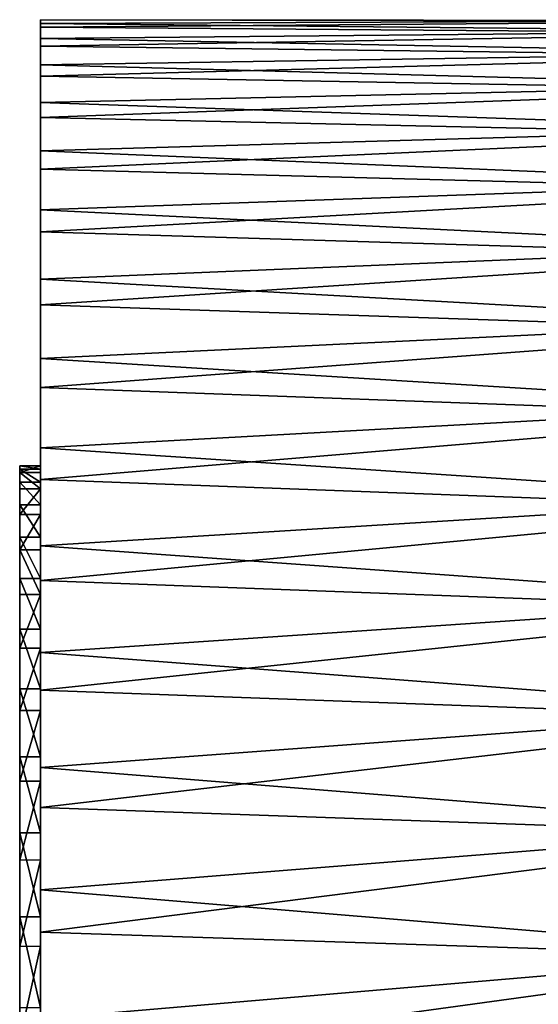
# Model space of a CAD drawing. Header units: metres. Extents: x -24 to 72, y -247 to 22.
# Tile 570 of 573: x 61.5 to 66.47, y 11.56 to 21. Entities that reach past the tile are written whole.
import ezdxf

# ---------------------------------------------------------------- set-up
doc = ezdxf.new("R2010")
doc.units = ezdxf.units.M
doc.layers.add('solid_509589_MEDIA_SW0001', color=7, linetype='CONTINUOUS')

msp = doc.modelspace()

# ---------------------------------------------------------------- linework, layer by layer
at = {"layer": 'solid_509589_MEDIA_SW0001'}
for points in [[(61.700001, 20.998472, 84.752892), (61.700001, 6.901042, 104.333687), (61.700001, 8.309077, 103.786247)], [(61.700001, 20.962215, 83.240776), (61.700001, 6.901042, 104.333687), (61.700001, 20.998472, 84.752892)], [(61.700001, 20.998472, 84.752892), (61.700001, 8.309077, 103.786247), (61.700001, 20.925869, 86.262993)], [(69.046227, 20.98348, 85.332779), (61.700001, 20.998472, 84.752892), (61.700001, 20.925869, 86.262993)], [(69.046227, 20.989428, 83.83371), (61.700001, 20.962215, 83.240776), (61.700001, 20.998472, 84.752892)], [(69.046227, 20.98348, 85.332779), (69.046227, 20.989428, 83.83371), (61.700001, 20.998472, 84.752892)], [(69.046227, 20.989428, 83.83371), (69.046227, 20.888416, 82.338043), (61.700001, 20.962215, 83.240776)], [(69.046227, 20.870607, 86.827599), (69.046227, 20.98348, 85.332779), (61.700001, 20.925869, 86.262993)], [(61.700001, 13.696838, 94.09063), (61.700001, 6.901042, 104.333687), (61.700001, 20.962215, 83.240776)], [(69.046227, 20.888416, 82.338043), (61.700001, 20.817486, 81.737312), (61.700001, 20.962215, 83.240776)], [(61.700001, 15.487586, 90.802238), (61.700001, 20.962215, 83.240776), (61.700001, 20.817486, 81.737312)], [(61.700001, 14.37523, 93.040268), (61.700001, 13.696838, 94.09063), (61.700001, 20.962215, 83.240776)], [(61.700001, 14.973266, 91.942101), (61.700001, 14.37523, 93.040268), (61.700001, 20.962215, 83.240776)], [(61.700001, 15.487586, 90.802238), (61.700001, 14.973266, 91.942101), (61.700001, 20.962215, 83.240776)], [(61.700001, 20.925869, 86.262993), (61.700001, 8.309077, 103.786247), (61.700001, 9.67455, 103.138741)], [(61.700001, 20.925869, 86.262993), (61.700001, 9.67455, 103.138741), (61.700001, 20.745018, 87.762558)], [(69.046227, 20.870607, 86.827599), (61.700001, 20.925869, 86.262993), (61.700001, 20.745018, 87.762558)], [(69.046227, 20.888416, 82.338043), (69.046227, 20.680964, 80.853386), (61.700001, 20.817486, 81.737312)], [(69.046227, 20.651382, 88.310562), (69.046227, 20.870607, 86.827599), (61.700001, 20.745018, 87.762558)], [(69.046227, 20.680964, 80.853386), (61.700001, 20.564745, 80.246635), (61.700001, 20.817486, 81.737312)], [(61.700001, 16.501659, 87.197914), (61.700001, 20.817486, 81.737312), (61.700001, 20.564745, 80.246635)], [(61.700001, 15.915184, 89.627403), (61.700001, 15.487586, 90.802238), (61.700001, 20.817486, 81.737312)], [(61.700001, 16.253874, 88.423668), (61.700001, 15.915184, 89.627403), (61.700001, 20.817486, 81.737312)], [(61.700001, 16.501659, 87.197914), (61.700001, 16.253874, 88.423668), (61.700001, 20.817486, 81.737312)], [(61.700001, 20.745018, 87.762558), (61.700001, 9.67455, 103.138741), (61.700001, 10.991409, 102.393814)], [(61.700001, 20.745018, 87.762558), (61.700001, 10.991409, 102.393814), (61.700001, 20.456341, 89.247398)], [(69.046227, 20.651382, 88.310562), (61.700001, 20.745018, 87.762558), (61.700001, 20.456341, 89.247398)], [(69.046227, 20.680964, 80.853386), (69.046227, 20.368124, 79.387314), (61.700001, 20.564745, 80.246635)], [(69.046227, 20.326923, 89.774109), (69.046227, 20.651382, 88.310562), (61.700001, 20.456341, 89.247398)], [(69.046227, 20.368124, 79.387314), (61.700001, 20.205278, 78.777512), (61.700001, 20.564745, 80.246635)], [(61.700001, 16.719452, 84.70845), (61.700001, 20.564745, 80.246635), (61.700001, 20.205278, 78.777512)], [(61.700001, 16.657108, 85.957413), (61.700001, 16.501659, 87.197914), (61.700001, 20.564745, 80.246635)], [(61.700001, 16.719452, 84.70845), (61.700001, 16.657108, 85.957413), (61.700001, 20.564745, 80.246635)], [(61.700001, 20.456341, 89.247398), (61.700001, 10.991409, 102.393814), (61.700001, 12.249323, 101.557381)], [(61.700001, 20.456341, 89.247398), (61.700001, 12.249323, 101.557381), (61.700001, 20.061815, 90.706741)], [(69.046227, 20.326923, 89.774109), (61.700001, 20.456341, 89.247398), (61.700001, 20.061815, 90.706741)], [(69.046227, 20.368124, 79.387314), (69.046227, 19.951494, 77.947296), (61.700001, 20.205278, 78.777512)], [(69.046227, 19.898882, 91.210777), (69.046227, 20.326923, 89.774109), (61.700001, 20.061815, 90.706741)], [(69.046227, 19.951494, 77.947296), (61.700001, 19.741699, 77.340004), (61.700001, 20.205278, 78.777512)], [(61.700001, 16.688276, 83.458374), (61.700001, 20.205278, 78.777512), (61.700001, 19.741699, 77.340004)], [(61.700001, 16.688276, 83.458374), (61.700001, 16.719452, 84.70845), (61.700001, 20.205278, 78.777512)], [(61.700001, 20.061815, 90.706741), (61.700001, 12.249323, 101.557381), (61.700001, 13.444401, 100.632195)], [(61.700001, 20.061815, 90.706741), (61.700001, 13.444401, 100.632195), (61.700001, 19.56378, 92.132721)], [(69.046227, 19.898882, 91.210777), (61.700001, 20.061815, 90.706741), (61.700001, 19.56378, 92.132721)], [(69.046227, 19.951494, 77.947296), (69.046227, 19.433195, 76.540672), (61.700001, 19.741699, 77.340004)], [(69.046227, 19.36944, 92.613251), (69.046227, 19.898882, 91.210777), (61.700001, 19.56378, 92.132721)], [(69.046227, 19.433195, 76.540672), (61.700001, 19.175322, 75.938049), (61.700001, 19.741699, 77.340004)], [(61.700001, 16.346626, 80.982719), (61.700001, 19.741699, 77.340004), (61.700001, 19.175322, 75.938049)], [(61.700001, 16.563784, 82.214287), (61.700001, 16.688276, 83.458374), (61.700001, 19.741699, 77.340004)], [(61.700001, 16.346626, 80.982719), (61.700001, 16.563784, 82.214287), (61.700001, 19.741699, 77.340004)], [(61.700001, 19.56378, 92.132721), (61.700001, 13.444401, 100.632195), (61.700001, 14.570972, 99.622383)], [(61.700001, 19.56378, 92.132721), (61.700001, 14.570972, 99.622383), (61.700001, 18.963543, 93.521286)], [(69.046227, 19.36944, 92.613251), (61.700001, 19.56378, 92.132721), (61.700001, 18.963543, 93.521286)], [(69.046227, 19.433195, 76.540672), (69.046227, 18.815868, 75.174599), (61.700001, 19.175322, 75.938049)], [(69.046227, 18.741297, 93.974373), (69.046227, 19.36944, 92.613251), (61.700001, 18.963543, 93.521286)], [(69.046227, 18.815868, 75.174599), (61.700001, 18.509384, 74.580177), (61.700001, 19.175322, 75.938049)], [(61.700001, 16.038107, 79.77108), (61.700001, 19.175322, 75.938049), (61.700001, 18.509384, 74.580177)], [(61.700001, 16.038107, 79.77108), (61.700001, 16.346626, 80.982719), (61.700001, 19.175322, 75.938049)], [(61.700001, 18.963543, 93.521286), (61.700001, 14.570972, 99.622383), (61.700001, 15.620341, 98.535843)], [(61.700001, 18.963543, 93.521286), (61.700001, 15.620341, 98.535843), (61.700001, 18.26548, 94.862061)], [(69.046227, 18.741297, 93.974373), (61.700001, 18.963543, 93.521286), (61.700001, 18.26548, 94.862061)], [(69.046227, 18.815868, 75.174599), (69.046227, 18.102663, 73.856056), (61.700001, 18.509384, 74.580177)], [(69.046227, 18.017653, 95.287224), (69.046227, 18.741297, 93.974373), (61.700001, 18.26548, 94.862061)], [(69.046227, 18.102663, 73.856056), (61.700001, 17.748501, 73.275436), (61.700001, 18.509384, 74.580177)], [(61.700001, 15.639851, 78.585732), (61.700001, 18.509384, 74.580177), (61.700001, 17.748501, 73.275436)], [(61.700001, 15.639851, 78.585732), (61.700001, 16.038107, 79.77108), (61.700001, 18.509384, 74.580177)], [(61.700001, 18.26548, 94.862061), (61.700001, 15.620341, 98.535843), (61.700001, 16.589453, 97.375931)], [(61.700001, 18.26548, 94.862061), (61.700001, 16.589453, 97.375931), (61.700001, 17.473387, 96.148201)], [(69.046227, 18.017653, 95.287224), (61.700001, 18.26548, 94.862061), (61.700001, 17.473387, 96.148201)], [(69.046227, 18.102663, 73.856056), (69.046227, 17.297209, 72.591743), (61.700001, 17.748501, 73.275436)], [(69.046227, 17.202192, 96.545105), (69.046227, 18.017653, 95.287224), (61.700001, 17.473387, 96.148201)], [(69.046227, 17.297209, 72.591743), (61.700001, 16.894775, 72.027367), (61.700001, 17.748501, 73.275436)], [(61.700001, 14.583747, 76.320885), (61.700001, 17.748501, 73.275436), (61.700001, 16.894775, 72.027367)], [(61.700001, 15.154098, 77.433411), (61.700001, 15.639851, 78.585732), (61.700001, 17.748501, 73.275436)], [(61.700001, 14.583747, 76.320885), (61.700001, 15.154098, 77.433411), (61.700001, 17.748501, 73.275436)], [(69.046227, 17.202192, 96.545105), (61.700001, 17.473387, 96.148201), (61.700001, 16.589453, 97.375931)], [(69.046227, 17.297209, 72.591743), (69.046227, 16.403612, 71.388115), (61.700001, 16.894775, 72.027367)], [(69.048485, 16.314329, 97.722809), (69.046227, 17.202192, 96.545105), (61.700001, 16.589453, 97.375931)], [(69.046227, 16.403612, 71.388115), (61.700001, 15.953343, 70.843826), (61.700001, 16.894775, 72.027367)], [(61.700001, 13.931673, 75.253807), (61.700001, 16.894775, 72.027367), (61.700001, 15.953343, 70.843826)], [(61.700001, 13.931673, 75.253807), (61.700001, 14.583747, 76.320885), (61.700001, 16.894775, 72.027367)], [(61.700001, 16.719452, 84.70845), (61.5, 16.71945, 84.707809), (61.5, 16.657057, 85.957947)], [(61.700001, 16.688276, 83.458374), (61.5, 16.71945, 84.707809), (61.700001, 16.719452, 84.70845)], [(61.700001, 16.719452, 84.70845), (61.5, 16.657057, 85.957947), (61.700001, 16.657108, 85.957413)], [(61.5, 16.71945, 84.707809), (61.5, -5.913662, 68.859932), (61.5, -7.06707, 69.34613)], [(61.5, 16.657057, 85.957947), (61.5, 16.71945, 84.707809), (61.5, -7.06707, 69.34613)], [(61.5, 16.71945, 84.707809), (61.5, 16.688278, 83.45842), (61.5, -5.913662, 68.859932)], [(61.700001, 16.688276, 83.458374), (61.5, 16.688278, 83.45842), (61.5, 16.71945, 84.707809)], [(61.5, 16.688278, 83.45842), (61.5, -4.72896, 68.461906), (61.5, -5.913662, 68.859932)], [(61.5, 16.688278, 83.45842), (61.5, 16.563854, 82.214851), (61.5, -4.72896, 68.461906)], [(61.700001, 16.563784, 82.214287), (61.5, 16.563854, 82.214851), (61.5, 16.688278, 83.45842)], [(61.700001, 16.563784, 82.214287), (61.5, 16.688278, 83.45842), (61.700001, 16.688276, 83.458374)], [(61.700001, 16.657108, 85.957413), (61.5, 16.657057, 85.957947), (61.700001, 16.501659, 87.197914)], [(61.5, 16.657057, 85.957947), (61.5, -7.06707, 69.34613), (61.5, -8.179207, 69.916306)], [(61.5, 16.501642, 87.198021), (61.5, 16.657057, 85.957947), (61.5, -8.179207, 69.916306)], [(61.700001, 16.501659, 87.197914), (61.5, 16.657057, 85.957947), (61.5, 16.501642, 87.198021)], [(61.5, 16.563854, 82.214851), (61.5, -3.517831, 68.153503), (61.5, -4.72896, 68.461906)], [(61.5, 16.563854, 82.214851), (61.5, 16.346498, 80.98217), (61.5, -3.517831, 68.153503)], [(61.700001, 16.346626, 80.982719), (61.5, 16.346498, 80.98217), (61.5, 16.563854, 82.214851)], [(61.700001, 16.346626, 80.982719), (61.5, 16.563854, 82.214851), (61.700001, 16.563784, 82.214287)], [(69.048485, 16.314329, 97.722809), (61.700001, 16.589453, 97.375931), (61.700001, 15.620341, 98.535843)], [(61.700001, 16.501659, 87.197914), (61.5, 16.501642, 87.198021), (61.5, 16.254017, 88.423027)], [(61.700001, 16.501659, 87.197914), (61.5, 16.254017, 88.423027), (61.700001, 16.253874, 88.423668)], [(61.5, 16.501642, 87.198021), (61.5, -8.179207, 69.916306), (61.5, -9.245638, 70.56797)], [(61.5, 16.254017, 88.423027), (61.5, 16.501642, 87.198021), (61.5, -9.245638, 70.56797)], [(61.700001, 16.038107, 79.77108), (61.5, 16.346498, 80.98217), (61.700001, 16.346626, 80.982719)], [(61.5, 16.346498, 80.98217), (61.5, -2.285152, 67.93615), (61.5, -3.517831, 68.153503)], [(61.5, 16.346498, 80.98217), (61.5, 16.038095, 79.771042), (61.5, -2.285152, 67.93615)], [(61.700001, 16.038107, 79.77108), (61.5, 16.038095, 79.771042), (61.5, 16.346498, 80.98217)], [(69.046227, 16.403612, 71.388115), (69.046227, 15.426426, 70.251305), (61.700001, 15.953343, 70.843826)], [(61.5, 16.254017, 88.423027), (61.5, -9.245638, 70.56797), (61.5, -10.261936, 71.298645)], [(61.5, 15.915007, 89.627937), (61.5, 16.254017, 88.423027), (61.5, -10.261936, 71.298645)], [(61.700001, 16.253874, 88.423668), (61.5, 16.254017, 88.423027), (61.5, 15.915007, 89.627937)], [(61.700001, 16.253874, 88.423668), (61.5, 15.915007, 89.627937), (61.700001, 15.915184, 89.627403)], [(69.055145, 15.345927, 98.835358), (69.048485, 16.314329, 97.722809), (61.700001, 15.620341, 98.535843)], [(61.700001, 15.639851, 78.585732), (61.5, 16.038095, 79.771042), (61.700001, 16.038107, 79.77108)], [(61.5, 16.038095, 79.771042), (61.5, -1.041583, 67.811722), (61.5, -2.285152, 67.93615)], [(61.5, 16.038095, 79.771042), (61.5, 15.640069, 78.586334), (61.5, -1.041583, 67.811722)], [(61.700001, 15.639851, 78.585732), (61.5, 15.640069, 78.586334), (61.5, 16.038095, 79.771042)], [(61.700001, 15.915184, 89.627403), (61.5, 15.915007, 89.627937), (61.700001, 15.487586, 90.802238)], [(61.5, 15.915007, 89.627937), (61.5, -10.261936, 71.298645), (61.5, -11.219314, 72.101997)], [(61.5, 15.487546, 90.802338), (61.5, 15.915007, 89.627937), (61.5, -11.219314, 72.101997)], [(61.700001, 15.487586, 90.802238), (61.5, 15.915007, 89.627937), (61.5, 15.487546, 90.802338)], [(69.046227, 15.426426, 70.251305), (61.700001, 14.930516, 69.732475), (61.700001, 15.953343, 70.843826)], [(61.700001, 13.201707, 74.23851), (61.700001, 15.953343, 70.843826), (61.700001, 14.930516, 69.732475)], [(61.700001, 13.201707, 74.23851), (61.700001, 13.931673, 75.253807), (61.700001, 15.953343, 70.843826)], [(61.5, 15.640069, 78.586334), (61.5, 0.207806, 67.780548), (61.5, -1.041583, 67.811722)], [(61.5, 15.640069, 78.586334), (61.5, 15.153867, 77.43293), (61.5, 0.207806, 67.780548)], [(61.700001, 15.154098, 77.433411), (61.5, 15.153867, 77.43293), (61.5, 15.640069, 78.586334)], [(61.700001, 15.154098, 77.433411), (61.5, 15.640069, 78.586334), (61.700001, 15.639851, 78.585732)], [(69.055145, 15.345927, 98.835358), (61.700001, 15.620341, 98.535843), (61.700001, 14.570972, 99.622383)], [(61.700001, 15.487586, 90.802238), (61.5, 15.487546, 90.802338), (61.5, 14.973539, 91.941521)], [(61.700001, 15.487586, 90.802238), (61.5, 14.973539, 91.941521), (61.700001, 14.973266, 91.942101)], [(61.5, 15.487546, 90.802338), (61.5, -11.219314, 72.101997), (61.5, -12.113997, 72.974625)], [(61.5, 14.973539, 91.941521), (61.5, 15.487546, 90.802338), (61.5, -12.113997, 72.974625)], [(69.046227, 15.426426, 70.251305), (69.046227, 14.37063, 69.187096), (61.700001, 14.930516, 69.732475)], [(69.066093, 14.30184, 99.877174), (69.055145, 15.345927, 98.835358), (61.700001, 14.570972, 99.622383)], [(61.700001, 14.583747, 76.320885), (61.5, 15.153867, 77.43293), (61.700001, 15.154098, 77.433411)], [(61.5, 15.153867, 77.43293), (61.5, 1.457946, 67.842941), (61.5, 0.207806, 67.780548)], [(61.5, 15.153867, 77.43293), (61.5, 14.583694, 76.320793), (61.5, 1.457946, 67.842941)], [(61.700001, 14.583747, 76.320885), (61.5, 14.583694, 76.320793), (61.5, 15.153867, 77.43293)], [(61.5, 14.973539, 91.941521), (61.5, -12.113997, 72.974625), (61.5, -12.942226, 73.913124)], [(61.5, 14.374911, 93.040787), (61.5, 14.973539, 91.941521), (61.5, -12.942226, 73.913124)], [(61.700001, 14.973266, 91.942101), (61.5, 14.973539, 91.941521), (61.5, 14.374911, 93.040787)], [(61.700001, 14.973266, 91.942101), (61.5, 14.374911, 93.040787), (61.700001, 14.37523, 93.040268)], [(69.046227, 14.37063, 69.187096), (61.700001, 13.829099, 68.696327), (61.700001, 14.930516, 69.732475)], [(61.700001, 12.398078, 73.280769), (61.700001, 14.930516, 69.732475), (61.700001, 13.829099, 68.696327)], [(61.700001, 12.398078, 73.280769), (61.700001, 13.201707, 74.23851), (61.700001, 14.930516, 69.732475)], [(61.700001, 13.931673, 75.253807), (61.5, 14.583694, 76.320793), (61.700001, 14.583747, 76.320885)], [(61.5, 14.583694, 76.320793), (61.5, 2.698023, 67.99836), (61.5, 1.457946, 67.842941)], [(61.5, 14.583694, 76.320793), (61.5, 13.932026, 75.254364), (61.5, 2.698023, 67.99836)], [(61.700001, 13.931673, 75.253807), (61.5, 13.932026, 75.254364), (61.5, 14.583694, 76.320793)], [(69.066093, 14.30184, 99.877174), (61.700001, 14.570972, 99.622383), (61.700001, 13.444401, 100.632195)], [(61.700001, 14.37523, 93.040268), (61.5, 14.374911, 93.040787), (61.5, 13.696838, 94.09063)], [(61.700001, 14.37523, 93.040268), (61.5, 13.696838, 94.09063), (61.700001, 13.696838, 94.09063)], [(61.5, 14.374911, 93.040787), (61.5, -12.942226, 73.913124), (61.5, -13.696838, 74.90937)], [(61.5, 13.696838, 94.09063), (61.5, 14.374911, 93.040787), (61.5, -13.696838, 74.90937)], [(69.046227, 14.37063, 69.187096), (69.046227, 13.241606, 68.200928), (61.700001, 13.829099, 68.696327)], [(69.081146, 13.187083, 100.843216), (69.066093, 14.30184, 99.877174), (61.700001, 13.444401, 100.632195)], [(61.5, 13.932026, 75.254364), (61.5, 3.923024, 68.245987), (61.5, 2.698023, 67.99836)], [(61.5, 13.932026, 75.254364), (61.5, 13.201357, 74.23806), (61.5, 3.923024, 68.245987)], [(61.700001, 13.201707, 74.23851), (61.5, 13.201357, 74.23806), (61.5, 13.932026, 75.254364)], [(61.700001, 13.201707, 74.23851), (61.5, 13.932026, 75.254364), (61.700001, 13.931673, 75.253807)], [(69.046227, 13.241606, 68.200928), (61.700001, 12.655937, 67.742088), (61.700001, 13.829099, 68.696327)], [(61.700001, 10.587354, 71.558159), (61.700001, 13.829099, 68.696327), (61.700001, 12.655937, 67.742088)], [(61.700001, 11.52492, 72.385559), (61.700001, 12.398078, 73.280769), (61.700001, 13.829099, 68.696327)], [(61.700001, 10.587354, 71.558159), (61.700001, 11.52492, 72.385559), (61.700001, 13.829099, 68.696327)], [(61.5, -14.374911, 75.959213), (61.5, 13.696838, 94.09063), (61.5, -13.696838, 74.90937)], [(61.5, -14.374911, 75.959213), (61.5, 12.942226, 95.086876), (61.5, 13.696838, 94.09063)], [(61.700001, 13.696838, 94.09063), (61.5, 13.696838, 94.09063), (61.5, 12.942226, 95.086876)], [(61.700001, 12.941845, 95.087357), (61.700001, 13.696838, 94.09063), (61.5, 12.942226, 95.086876)], [(61.700001, 12.941845, 95.087357), (61.700001, 6.901042, 104.333687), (61.700001, 13.696838, 94.09063)], [(69.081146, 13.187083, 100.843216), (61.700001, 13.444401, 100.632195), (61.700001, 12.249323, 101.557381)], [(69.046227, 13.241606, 68.200928), (69.046227, 12.045105, 67.297806), (61.700001, 12.655937, 67.742088)], [(61.700001, 12.398078, 73.280769), (61.5, 13.201357, 74.23806), (61.700001, 13.201707, 74.23851)], [(61.5, 13.201357, 74.23806), (61.5, 5.127936, 68.584991), (61.5, 3.923024, 68.245987)], [(61.5, 13.201357, 74.23806), (61.5, 12.398005, 73.280685), (61.5, 5.127936, 68.584991)], [(61.700001, 12.398078, 73.280769), (61.5, 12.398005, 73.280685), (61.5, 13.201357, 74.23806)], [(69.099991, 12.006639, 101.729065), (69.081146, 13.187083, 100.843216), (61.700001, 12.249323, 101.557381)], [(61.5, -14.973539, 77.058479), (61.5, 12.113997, 96.025375), (61.5, 12.942226, 95.086876)], [(61.700001, 12.941845, 95.087357), (61.5, 12.942226, 95.086876), (61.5, 12.113997, 96.025375)], [(61.5, -14.374911, 75.959213), (61.5, -14.973539, 77.058479), (61.5, 12.942226, 95.086876)], [(61.700001, 12.941845, 95.087357), (61.5, 12.113997, 96.025375), (61.700001, 12.114444, 96.024918)], [(61.700001, 12.941845, 95.087357), (61.700001, 12.114444, 96.024918), (61.700001, 6.901042, 104.333687)], [(69.046227, 12.045105, 67.297806), (61.700001, 11.418697, 66.875771), (61.700001, 12.655937, 67.742088)], [(61.700001, 9.59063, 70.803162), (61.700001, 12.655937, 67.742088), (61.700001, 11.418697, 66.875771)], [(61.700001, 9.59063, 70.803162), (61.700001, 10.587354, 71.558159), (61.700001, 12.655937, 67.742088)], [(61.700001, 11.52492, 72.385559), (61.5, 12.398005, 73.280685), (61.700001, 12.398078, 73.280769)], [(61.5, 12.398005, 73.280685), (61.5, 6.302339, 69.012451), (61.5, 5.127936, 68.584991)], [(61.5, 12.398005, 73.280685), (61.5, 11.525373, 72.386002), (61.5, 6.302339, 69.012451)], [(61.700001, 11.52492, 72.385559), (61.5, 11.525373, 72.386002), (61.5, 12.398005, 73.280685)], [(69.099991, 12.006639, 101.729065), (61.700001, 12.249323, 101.557381), (61.700001, 10.991409, 102.393814)], [(61.700001, 12.114444, 96.024918), (61.5, 12.113997, 96.025375), (61.5, 11.219314, 96.898003)], [(61.700001, 12.114444, 96.024918), (61.5, 11.219314, 96.898003), (61.700001, 11.219234, 96.898079)], [(61.5, -15.487546, 78.197662), (61.5, 11.219314, 96.898003), (61.5, 12.113997, 96.025375)], [(61.5, -14.973539, 77.058479), (61.5, -15.487546, 78.197662), (61.5, 12.113997, 96.025375)], [(61.700001, 12.114444, 96.024918), (61.700001, 11.219234, 96.898079), (61.700001, 6.901042, 104.333687)], [(69.046227, 12.045105, 67.297806), (69.046227, 10.787225, 66.482346), (61.700001, 11.418697, 66.875771)], [(69.122269, 10.765785, 102.530472), (69.099991, 12.006639, 101.729065), (61.700001, 10.991409, 102.393814)]]:
    msp.add_3dface(points, dxfattribs=at)

doc.saveas('drawing.dxf')
